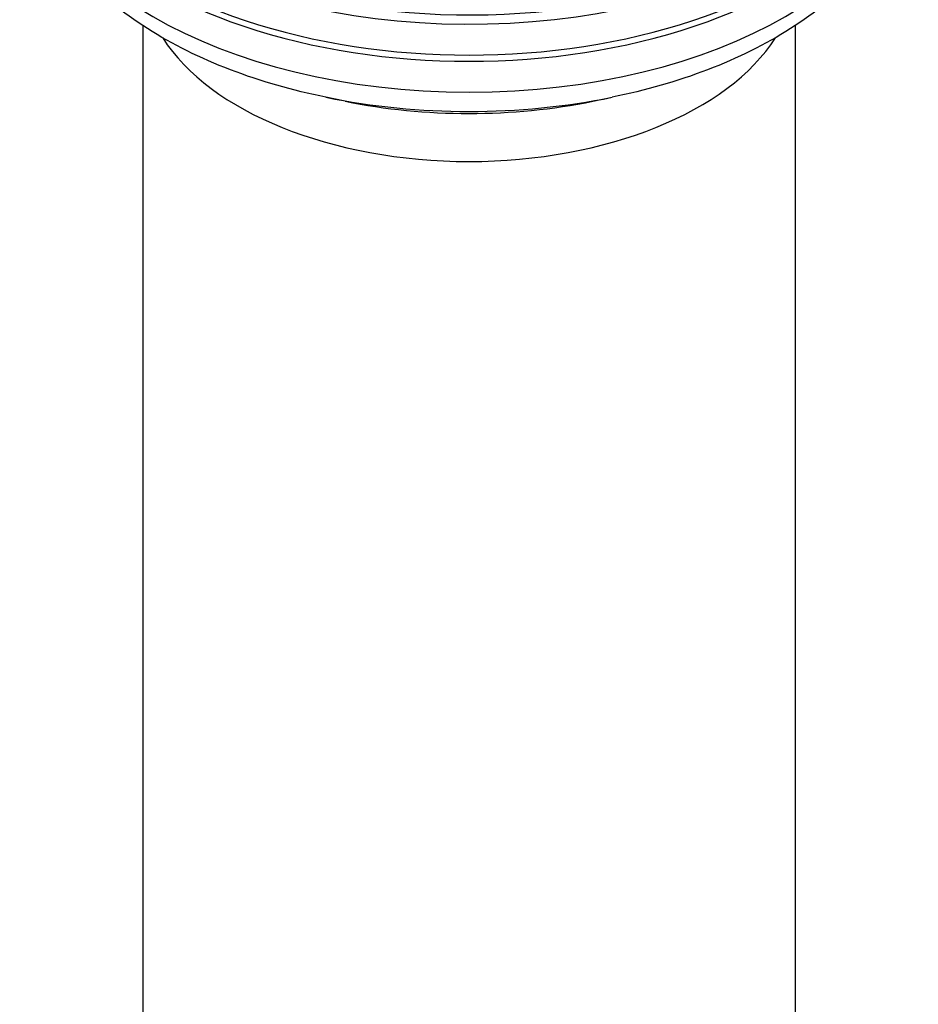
# Model space of a CAD drawing. Header units: millimetres. Extents: x 0 to 4378, y 0 to 2397.
# Tile 600 of 656: x 2574 to 2692, y 1229 to 1359. Entities that reach past the tile are written whole.
import ezdxf

# ---------------------------------------------------------------- set-up
doc = ezdxf.new("R2010")
doc.units = ezdxf.units.MM
doc.header["$LTSCALE"] = 0.2
doc.layers.add('01_Object Line', color=4, linetype='Continuous')

# ---------------------------------------------------------------- blocks, each defined once
blk = doc.blocks.new('Blk$A18R2-0W24D')
for p, q in [((-147.93, 499.28), (-147.93, 211.03)), ((-61.93, 499.28), (-61.93, 211.03)), ((-121.27, 489.32), (-123.8, 489.84)), ((-88.6, 489.32), (-86.07, 489.84))]:
    blk.add_line(p, q)
for centre, major_axis, start_param, end_param in [((-104.93, 533.55), (-59, 0), 0, 3.122595), ((-104.93, 534.77), (59, 0), 3.935465, 6.223376), ((-104.93, 528.65), (59, 0), 3.129608, 6.29517), ((-104.93, 529.47), (-59, 0), 0, 3.141593), ((-104.93, 524.57), (59, 0), 3.141593, 6.283185), ((-104.93, 506.2), (43, 0), 3.491426, 5.933352), ((-104.93, 520.65), (-56.6, 0), 1.230959, 1.910633), ((-104.93, 515.99), (-49, 0), 1.230959, 1.910633)]:
    blk.add_ellipse(centre, major_axis=major_axis, ratio=0.57735, start_param=start_param, end_param=end_param)
for points, knots in [([(-123.8, 489.84), (-128.2, 490.74), (-132.44, 491.95), (-140.35, 494.99), (-144.03, 496.8), (-150.64, 501), (-153.58, 503.37), (-158.49, 508.66), (-160.47, 511.58), (-163.2, 517.85), (-163.93, 521.2), (-163.93, 524.57)], [1.125235, 1.125235, 1.125235, 1.125235, 1.371427, 1.371427, 1.617619, 1.617619, 1.863811, 1.863811, 2.110003, 2.110003, 2.356194, 2.356194, 2.356194, 2.356194]), ([(-45.93, 524.57), (-45.93, 521.2), (-46.67, 517.85), (-49.4, 511.58), (-51.38, 508.66), (-56.29, 503.37), (-59.23, 501), (-65.84, 496.8), (-69.52, 494.99), (-77.43, 491.95), (-81.67, 490.74), (-86.07, 489.84)], [5.497787, 5.497787, 5.497787, 5.497787, 5.743979, 5.743979, 5.990171, 5.990171, 6.236363, 6.236363, 6.482555, 6.482555, 6.728747, 6.728747, 6.728747, 6.728747])]:
    blk.add_open_spline(points, degree=3, knots=knots)

msp = doc.modelspace()

# ---------------------------------------------------------------- block references
at = {"layer": '01_Object Line'}
msp.add_blockref('Blk$A18R2-0W24D', (2737.807, 859.146), dxfattribs=at)

doc.saveas('drawing.dxf')
